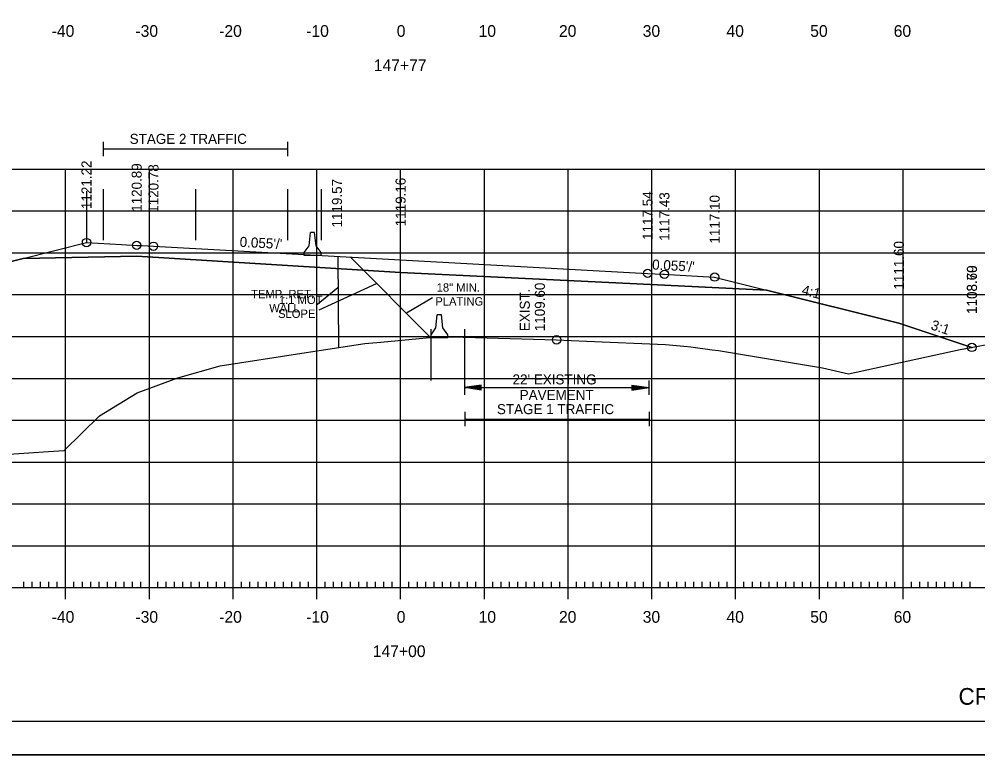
# Model space of a CAD drawing. Extents: x 1322838 to 1324533, y 339903 to 351025.
# Drawn here: x 1323668.2 to 1323782.6, y 343606.4 to 343694.3 of the extents above; entities that cross this region are included whole.
import ezdxf

# ---------------------------------------------------------------- set-up
doc = ezdxf.new("R2010")
doc.units = 0
for name, color, linetype in [('R_Alt Surface', 7, 'Continuous'), ('R_Axis', 7, 'Continuous'), ('R_Axis Annot', 7, 'Continuous'), ('R_Border', 7, 'Continuous'), ('R_Draft', 7, 'Continuous'), ('R_Exist Surface', 7, 'Continuous'), ('R_Fin Surface', 7, 'Continuous'), ('R_Fin Surface Annot', 7, 'Continuous'), ('R_Grid', 7, 'Continuous'), ('R_MOT', 7, 'Continuous'), ('R_No Plot', 7, 'Continuous'), ('R_Xsect Elev', 7, 'Continuous')]:
    doc.layers.add(name, color=color, linetype=linetype)

msp = doc.modelspace()

# ---------------------------------------------------------------- linework, layer by layer
at = {"layer": 'R_Alt Surface'}
msp.add_lwpolyline([(1323668.64, 343665.71), (1323682.22, 343665.98), (1323713.72, 343664.04), (1323745.22, 343662.51), (1323757.43, 343661.92)], dxfattribs=at)
at = {"layer": 'R_Axis'}
for p, q in [((1323668.72, 343626.38), (1323668.72, 343627.08)), ((1323669.72, 343626.38), (1323669.72, 343627.08)), ((1323670.72, 343626.38), (1323670.72, 343627.08)), ((1323671.72, 343626.38), (1323671.72, 343627.08)), ((1323672.72, 343626.38), (1323672.72, 343627.08)), ((1323673.72, 343624.98), (1323673.72, 343627.78)), ((1323674.72, 343626.38), (1323674.72, 343627.08)), ((1323675.72, 343626.38), (1323675.72, 343627.08)), ((1323676.72, 343626.38), (1323676.72, 343627.08)), ((1323677.72, 343626.38), (1323677.72, 343627.08)), ((1323678.72, 343626.38), (1323678.72, 343627.08)), ((1323679.72, 343626.38), (1323679.72, 343627.08)), ((1323680.72, 343626.38), (1323680.72, 343627.08)), ((1323681.72, 343626.38), (1323681.72, 343627.08)), ((1323682.72, 343626.38), (1323682.72, 343627.08)), ((1323683.72, 343624.98), (1323683.72, 343627.78)), ((1323684.72, 343626.38), (1323684.72, 343627.08)), ((1323685.72, 343626.38), (1323685.72, 343627.08)), ((1323686.72, 343626.38), (1323686.72, 343627.08)), ((1323687.72, 343626.38), (1323687.72, 343627.08)), ((1323688.72, 343626.38), (1323688.72, 343627.08)), ((1323689.72, 343626.38), (1323689.72, 343627.08)), ((1323690.72, 343626.38), (1323690.72, 343627.08)), ((1323691.72, 343626.38), (1323691.72, 343627.08)), ((1323692.72, 343626.38), (1323692.72, 343627.08)), ((1323693.72, 343624.98), (1323693.72, 343627.78)), ((1323694.72, 343626.38), (1323694.72, 343627.08)), ((1323695.72, 343626.38), (1323695.72, 343627.08)), ((1323696.72, 343626.38), (1323696.72, 343627.08)), ((1323697.72, 343626.38), (1323697.72, 343627.08)), ((1323698.72, 343626.38), (1323698.72, 343627.08)), ((1323699.72, 343626.38), (1323699.72, 343627.08)), ((1323700.72, 343626.38), (1323700.72, 343627.08)), ((1323701.72, 343626.38), (1323701.72, 343627.08)), ((1323702.72, 343626.38), (1323702.72, 343627.08)), ((1323703.72, 343624.98), (1323703.72, 343627.78)), ((1323704.72, 343626.38), (1323704.72, 343627.08)), ((1323705.72, 343626.38), (1323705.72, 343627.08)), ((1323706.72, 343626.38), (1323706.72, 343627.08)), ((1323707.72, 343626.38), (1323707.72, 343627.08)), ((1323708.72, 343626.38), (1323708.72, 343627.08)), ((1323709.72, 343626.38), (1323709.72, 343627.08)), ((1323710.72, 343626.38), (1323710.72, 343627.08)), ((1323711.72, 343626.38), (1323711.72, 343627.08)), ((1323712.72, 343626.38), (1323712.72, 343627.08)), ((1323713.72, 343624.98), (1323713.72, 343627.78)), ((1323714.72, 343626.38), (1323714.72, 343627.08)), ((1323715.72, 343626.38), (1323715.72, 343627.08)), ((1323716.72, 343626.38), (1323716.72, 343627.08)), ((1323717.72, 343626.38), (1323717.72, 343627.08)), ((1323718.72, 343626.38), (1323718.72, 343627.08)), ((1323719.72, 343626.38), (1323719.72, 343627.08)), ((1323720.72, 343626.38), (1323720.72, 343627.08)), ((1323721.72, 343626.38), (1323721.72, 343627.08)), ((1323722.72, 343626.38), (1323722.72, 343627.08)), ((1323723.72, 343624.98), (1323723.72, 343627.78)), ((1323724.72, 343626.38), (1323724.72, 343627.08)), ((1323725.72, 343626.38), (1323725.72, 343627.08)), ((1323726.72, 343626.38), (1323726.72, 343627.08)), ((1323727.72, 343626.38), (1323727.72, 343627.08)), ((1323728.72, 343626.38), (1323728.72, 343627.08)), ((1323729.72, 343626.38), (1323729.72, 343627.08)), ((1323730.72, 343626.38), (1323730.72, 343627.08)), ((1323731.72, 343626.38), (1323731.72, 343627.08)), ((1323732.72, 343626.38), (1323732.72, 343627.08)), ((1323733.72, 343624.98), (1323733.72, 343627.78)), ((1323734.72, 343626.38), (1323734.72, 343627.08)), ((1323735.72, 343626.38), (1323735.72, 343627.08)), ((1323736.72, 343626.38), (1323736.72, 343627.08)), ((1323737.72, 343626.38), (1323737.72, 343627.08)), ((1323738.72, 343626.38), (1323738.72, 343627.08)), ((1323739.72, 343626.38), (1323739.72, 343627.08)), ((1323740.72, 343626.38), (1323740.72, 343627.08)), ((1323741.72, 343626.38), (1323741.72, 343627.08)), ((1323742.72, 343626.38), (1323742.72, 343627.08)), ((1323743.72, 343624.98), (1323743.72, 343627.78)), ((1323744.72, 343626.38), (1323744.72, 343627.08)), ((1323745.72, 343626.38), (1323745.72, 343627.08)), ((1323746.72, 343626.38), (1323746.72, 343627.08)), ((1323747.72, 343626.38), (1323747.72, 343627.08)), ((1323748.72, 343626.38), (1323748.72, 343627.08)), ((1323749.72, 343626.38), (1323749.72, 343627.08)), ((1323750.72, 343626.38), (1323750.72, 343627.08)), ((1323751.72, 343626.38), (1323751.72, 343627.08)), ((1323752.72, 343626.38), (1323752.72, 343627.08)), ((1323753.72, 343624.98), (1323753.72, 343627.78)), ((1323754.72, 343626.38), (1323754.72, 343627.08)), ((1323755.72, 343626.38), (1323755.72, 343627.08)), ((1323756.72, 343626.38), (1323756.72, 343627.08)), ((1323757.72, 343626.38), (1323757.72, 343627.08)), ((1323758.72, 343626.38), (1323758.72, 343627.08)), ((1323759.72, 343626.38), (1323759.72, 343627.08)), ((1323760.72, 343626.38), (1323760.72, 343627.08)), ((1323761.72, 343626.38), (1323761.72, 343627.08)), ((1323762.72, 343626.38), (1323762.72, 343627.08)), ((1323763.72, 343624.98), (1323763.72, 343627.78)), ((1323764.72, 343626.38), (1323764.72, 343627.08)), ((1323765.72, 343626.38), (1323765.72, 343627.08)), ((1323766.72, 343626.38), (1323766.72, 343627.08)), ((1323767.72, 343626.38), (1323767.72, 343627.08)), ((1323768.72, 343626.38), (1323768.72, 343627.08)), ((1323769.72, 343626.38), (1323769.72, 343627.08)), ((1323770.72, 343626.38), (1323770.72, 343627.08)), ((1323771.72, 343626.38), (1323771.72, 343627.08)), ((1323772.72, 343626.38), (1323772.72, 343627.08)), ((1323773.72, 343624.98), (1323773.72, 343627.78)), ((1323774.72, 343626.38), (1323774.72, 343627.08)), ((1323775.72, 343626.38), (1323775.72, 343627.08)), ((1323776.72, 343626.38), (1323776.72, 343627.08)), ((1323777.72, 343626.38), (1323777.72, 343627.08)), ((1323778.72, 343626.38), (1323778.72, 343627.08)), ((1323779.72, 343626.38), (1323779.72, 343627.08)), ((1323780.72, 343626.38), (1323780.72, 343627.08)), ((1323781.72, 343626.38), (1323781.72, 343627.08)), ((1323563.72, 343626.38), (1323843.72, 343626.38))]:
    msp.add_line(p, q, dxfattribs=at)
at = {"layer": 'R_Axis Annot'}
for p, q in [((1323678.22, 343679.65), (1323678.22, 343677.94)), ((1323700.22, 343679.65), (1323700.22, 343677.94)), ((1323678.22, 343678.8), (1323700.22, 343678.8)), ((1323721.35, 343651.13), (1323721.35, 343649.42)), ((1323743.35, 343651.13), (1323743.35, 343649.42)), ((1323723.35, 343650.58), (1323721.35, 343650.28)), ((1323723.35, 343649.98), (1323721.35, 343650.28)), ((1323721.35, 343650.28), (1323743.35, 343650.28)), ((1323723.35, 343650.53), (1323721.69, 343650.28)), ((1323723.35, 343650.03), (1323721.69, 343650.28)), ((1323723.35, 343650.48), (1323722.03, 343650.28)), ((1323723.35, 343650.08), (1323722.03, 343650.28)), ((1323723.35, 343650.43), (1323722.36, 343650.28)), ((1323723.35, 343650.13), (1323722.36, 343650.28)), ((1323723.35, 343650.38), (1323722.7, 343650.28)), ((1323723.35, 343650.18), (1323722.7, 343650.28)), ((1323723.35, 343650.32), (1323723.04, 343650.28)), ((1323723.35, 343650.23), (1323723.04, 343650.28)), ((1323723.35, 343649.98), (1323723.35, 343650.58)), ((1323741.35, 343650.58), (1323743.35, 343650.28)), ((1323741.35, 343650.58), (1323741.35, 343649.98)), ((1323741.35, 343650.53), (1323743.02, 343650.28)), ((1323741.35, 343650.48), (1323742.68, 343650.28)), ((1323741.35, 343650.43), (1323742.34, 343650.28)), ((1323741.35, 343650.37), (1323742, 343650.28)), ((1323741.35, 343650.32), (1323741.67, 343650.28)), ((1323741.35, 343649.98), (1323743.35, 343650.28)), ((1323741.35, 343650.18), (1323742, 343650.28)), ((1323741.35, 343650.08), (1323742.68, 343650.28)), ((1323741.35, 343650.03), (1323743.02, 343650.28)), ((1323741.35, 343650.13), (1323742.34, 343650.28)), ((1323741.35, 343650.23), (1323741.67, 343650.28)), ((1323721.39, 343647.37), (1323721.39, 343645.66)), ((1323721.39, 343646.51), (1323743.39, 343646.51)), ((1323743.39, 343647.37), (1323743.39, 343645.66))]:
    msp.add_line(p, q, dxfattribs=at)
at = {"layer": 'R_Border'}
msp.add_line((1323861.9, 343610.38), (1323545.72, 343610.38), dxfattribs=at)
at = {"layer": 'R_Exist Surface'}
msp.add_lwpolyline([(1323633.29, 343640.06), (1323672.28, 343642.67), (1323673.57, 343642.76), (1323677.76, 343646.88), (1323682.26, 343649.63), (1323687.12, 343651.42), (1323692.19, 343652.89), (1323701.93, 343654.38), (1323709.46, 343655.54), (1323711.36, 343655.72), (1323716.78, 343656.21), (1323718.99, 343656.31), (1323719.68, 343656.34), (1323722.68, 343656.25), (1323732.35, 343655.98), (1323735.9, 343655.83), (1323745.36, 343655.41), (1323747.53, 343655.21), (1323748.39, 343655.13), (1323750.91, 343654.8), (1323751.66, 343654.71), (1323764.09, 343652.64), (1323767.22, 343651.9), (1323780.55, 343654.81), (1323783.97, 343655.46)], dxfattribs=at)
at = {"layer": 'R_Fin Surface'}
msp.add_lwpolyline([(1323578.19, 343636.76), (1323597.22, 343643.1), (1323654.22, 343662.1), (1323664.64, 343664.71), (1323668.64, 343665.71), (1323676.22, 343667.6), (1323680.39, 343667.37), (1323682.21, 343667.27), (1323682.87, 343667.24), (1323684.21, 343667.16), (1323713.71, 343665.54), (1323713.72, 343665.54), (1323713.72, 343665.54), (1323743.22, 343663.92), (1323745.05, 343663.82), (1323745.22, 343663.81), (1323745.75, 343663.78), (1323751.22, 343663.48), (1323757.43, 343661.92), (1323773.22, 343657.98), (1323781.93, 343655.07), (1323781.94, 343655.07), (1323781.95, 343655.08)], dxfattribs=at)
at = {"layer": 'R_Grid'}
for p, q in [((1323563.72, 343676.38), (1323843.72, 343676.38)), ((1323673.72, 343626.38), (1323673.72, 343676.38)), ((1323683.72, 343626.38), (1323683.72, 343676.38)), ((1323693.72, 343626.38), (1323693.72, 343676.38)), ((1323703.72, 343626.38), (1323703.72, 343676.38)), ((1323713.72, 343626.38), (1323713.72, 343676.38)), ((1323723.72, 343626.38), (1323723.72, 343676.38)), ((1323733.72, 343626.38), (1323733.72, 343676.38)), ((1323743.72, 343626.38), (1323743.72, 343676.38)), ((1323753.72, 343626.38), (1323753.72, 343676.38)), ((1323763.72, 343626.38), (1323763.72, 343676.38)), ((1323773.72, 343626.38), (1323773.72, 343676.38)), ((1323563.72, 343671.38), (1323843.72, 343671.38)), ((1323563.72, 343666.38), (1323843.72, 343666.38)), ((1323563.72, 343661.38), (1323843.72, 343661.38)), ((1323563.72, 343656.38), (1323843.72, 343656.38)), ((1323563.72, 343651.38), (1323843.72, 343651.38)), ((1323563.72, 343646.38), (1323843.72, 343646.38)), ((1323563.72, 343641.38), (1323843.72, 343641.38)), ((1323563.72, 343636.38), (1323843.72, 343636.38)), ((1323563.72, 343631.38), (1323843.72, 343631.38)), ((1323563.72, 343626.38), (1323843.72, 343626.38))]:
    msp.add_line(p, q, dxfattribs=at)
at = {"layer": 'R_MOT'}
for p, q in [((1323702.8, 343667.23), (1323702.96, 343668.81)), ((1323703.21, 343668.81), (1323702.96, 343668.81)), ((1323703.46, 343668.81), (1323703.21, 343668.81)), ((1323703.63, 343667.23), (1323703.46, 343668.81)), ((1323702.22, 343666.4), (1323702.8, 343667.23)), ((1323704.22, 343666.4), (1323703.63, 343667.23)), ((1323702.22, 343666.06), (1323702.22, 343666.4)), ((1323704.22, 343666.06), (1323702.22, 343666.06)), ((1323704.22, 343666.06), (1323704.22, 343666.4)), ((1323706.24, 343662.2), (1323703.62, 343660.09)), ((1323717.94, 343657.4), (1323718.1, 343658.98)), ((1323718.35, 343658.98), (1323718.1, 343658.98)), ((1323718.6, 343658.98), (1323718.35, 343658.98)), ((1323718.77, 343657.4), (1323718.6, 343658.98)), ((1323717.35, 343656.23), (1323717.36, 343656.56)), ((1323717.36, 343656.56), (1323717.94, 343657.4)), ((1323719.36, 343656.56), (1323718.77, 343657.4)), ((1323719.35, 343656.23), (1323719.36, 343656.56)), ((1323719.35, 343656.23), (1323717.35, 343656.23))]:
    msp.add_line(p, q, dxfattribs=at)
msp.add_lwpolyline([(1323706.22, 343665.95), (1323706.3, 343655.05)], dxfattribs=at)
at = {"layer": 'R_No Plot'}
for p, q in [((1323678.22, 343673.98), (1323678.22, 343667.87)), ((1323689.22, 343673.98), (1323689.22, 343667.87)), ((1323700.22, 343673.98), (1323700.22, 343667.87)), ((1323704.22, 343673.98), (1323704.22, 343667.87)), ((1323676.22, 343673.73), (1323676.22, 343667.62)), ((1323707.72, 343665.87), (1323717.35, 343656.23)), ((1323703.98, 343659.57), (1323710.86, 343662.73)), ((1323717.55, 343661), (1323714.42, 343659.16)), ((1323717.35, 343657.24), (1323717.35, 343651.13)), ((1323721.35, 343657.24), (1323721.35, 343651.13)), ((1323533.31, 343606.4), (1323866.65, 343606.4))]:
    msp.add_line(p, q, dxfattribs=at)
for points in [[(1323533.31, 343819.74), (1323866.65, 343819.74), (1323866.65, 343606.4), (1323533.31, 343606.4)], [(1323779.64, 343815.84), (1323799.26, 343815.84), (1323799.26, 343805.96), (1323815.37, 343805.96), (1323838.57, 343805.96), (1323838.57, 343773.29), (1323861.77, 343773.29), (1323861.9, 343610.38), (1323545.72, 343610.38), (1323545.72, 343815.84)]]:
    msp.add_lwpolyline(points, close=True, dxfattribs=at)
msp.add_lwpolyline([(1323633.29, 343640.06), (1323672.28, 343642.67), (1323673.57, 343642.76), (1323677.76, 343646.88), (1323682.26, 343649.63), (1323687.12, 343651.42), (1323692.19, 343652.89), (1323701.93, 343654.38), (1323709.46, 343655.54), (1323711.36, 343655.72), (1323716.78, 343656.21), (1323718.99, 343656.31), (1323719.68, 343656.34), (1323722.68, 343656.25), (1323732.35, 343655.98), (1323735.9, 343655.83), (1323745.36, 343655.41), (1323747.53, 343655.21), (1323748.39, 343655.13), (1323750.91, 343654.8), (1323751.66, 343654.71), (1323764.09, 343652.64), (1323767.22, 343651.9), (1323780.55, 343654.81), (1323781.93, 343655.07), (1323773.22, 343657.98), (1323757.43, 343661.92), (1323757.43, 343661.92), (1323745.22, 343662.51), (1323713.72, 343664.04), (1323682.22, 343665.98), (1323668.64, 343665.71), (1323664.64, 343664.71)], dxfattribs=at)
for centre in [(1323676.22, 343667.6), (1323682.21, 343667.27), (1323684.21, 343667.16), (1323743.22, 343663.92), (1323745.22, 343663.81), (1323751.22, 343663.48), (1323732.35, 343655.98), (1323781.93, 343655.07)]:
    msp.add_circle(centre, 0.5, dxfattribs=at)

# ---------------------------------------------------------------- texts
at = {"layer": 'R_Axis Annot'}
for s, height, p in [('-40', 1.4, (1323672.06, 343692.18)), ('-30', 1.4, (1323682.06, 343692.18)), ('-20', 1.4, (1323692.06, 343692.18)), ('-10', 1.4, (1323702.45, 343692.18)), ('0', 1.4, (1323713.26, 343692.18)), ('10', 1.4, (1323723.03, 343692.18)), ('20', 1.4, (1323732.63, 343692.18)), ('30', 1.4, (1323742.63, 343692.18)), ('40', 1.4, (1323752.63, 343692.18)), ('50', 1.4, (1323762.63, 343692.18)), ('60', 1.4, (1323772.6, 343692.18)), ('147+77', 1.4, (1323710.52, 343688.08)), ('STAGE 2 TRAFFIC', 1.2, (1323681.37, 343679.39)), ("22' EXISTING ", 1.2, (1323727.09, 343650.65)), ('PAVEMENT', 1.2, (1323727.94, 343648.79)), ('STAGE 1 TRAFFIC', 1.2, (1323725.22, 343647.1)), ('-40', 1.4, (1323672.06, 343622.18)), ('-30', 1.4, (1323682.06, 343622.18)), ('-20', 1.4, (1323692.06, 343622.18)), ('-10', 1.4, (1323702.45, 343622.18)), ('0', 1.4, (1323713.26, 343622.18)), ('10', 1.4, (1323723.03, 343622.18)), ('20', 1.4, (1323732.63, 343622.18)), ('30', 1.4, (1323742.63, 343622.18)), ('40', 1.4, (1323752.63, 343622.18)), ('50', 1.4, (1323762.63, 343622.18)), ('60', 1.4, (1323772.6, 343622.18)), ('147+00', 1.4, (1323710.4, 343618.08))]:
    msp.add_text(s, height=height, dxfattribs=at).set_placement(p)
at = {"layer": 'R_Draft'}
msp.add_text('CROSS SECTION STA. 147+00 TO STA. 147+77', height=2, dxfattribs=at).set_placement((1323780.34, 343612.38))
at = {"layer": 'R_Fin Surface Annot'}
for s, rotation, p in [('1121.22', 90, (1323676.82, 343671.6)), ('1120.89', 90, (1323682.81, 343671.27)), ('1120.78', 90, (1323684.81, 343671.16)), ('1119.16', 90, (1323714.32, 343669.54)), ('1117.54', 90, (1323743.82, 343667.92)), ('1117.43', 90, (1323745.82, 343667.81)), ('1117.10', 90, (1323751.82, 343667.48)), ("0.055'/'", 356.853, (1323694.48, 343667.1)), ('1111.60', 90, (1323773.82, 343661.98)), ("0.055'/'", 356.8517, (1323743.73, 343664.39)), ('1108.69', 90, (1323782.53, 343659.07)), ('1108.69', 90, (1323782.53, 343659.07)), ('1108.70', 90, (1323782.55, 343659.08)), ('4:1', 345.9639, (1323761.53, 343661.41)), ('3:1', 341.5657, (1323776.94, 343657.26))]:
    msp.add_text(s, height=1.2, rotation=rotation, dxfattribs=at).set_placement(p)
at = {"layer": 'R_MOT'}
for s, p in [('TEMP. RET.', (1323695.87, 343660.95)), ('WALL', (1323698.03, 343659.28))]:
    msp.add_text(s, height=1, dxfattribs=at).set_placement(p)
at = {"layer": 'R_No Plot'}
msp.add_text('1119.57', height=1.2, rotation=90, dxfattribs=at).set_placement((1323706.72, 343669.4))
for s, p in [('18" MIN. ', (1323718.03, 343661.73)), ('1:1 MOT', (1323699.19, 343660.26)), ('PLATING', (1323717.87, 343660.07)), ('SLOPE', (1323699.09, 343658.6))]:
    msp.add_text(s, height=1, dxfattribs=at).set_placement(p)
at = {"layer": 'R_Xsect Elev'}
for s, p in [('1109.60', (1323730.95, 343657.01)), ('EXIST. ', (1323729.15, 343657.01))]:
    msp.add_text(s, height=1.2, rotation=90, dxfattribs=at).set_placement(p)

doc.saveas('drawing.dxf')
